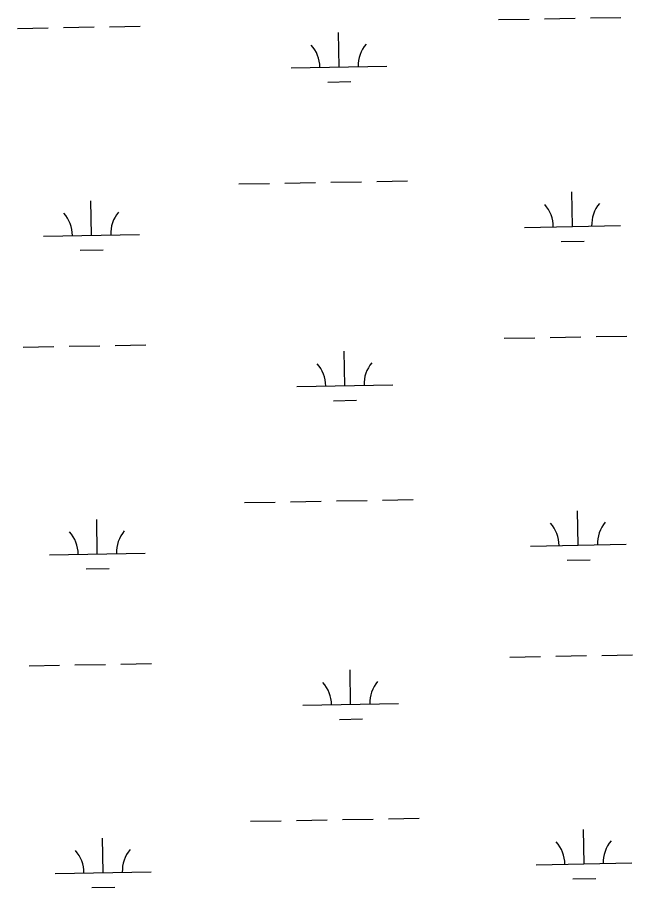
# Model space of a CAD drawing. Extents: x 3925854 to 3964121, y 224593 to 250589.
# Drawn here: x 3939180 to 3939822, y 243185 to 244093 of the extents above; entities that cross this region are included whole.
import ezdxf

# ---------------------------------------------------------------- set-up
doc = ezdxf.new("R2010")
doc.units = 0
doc.layers.add('V-WETL-SWMP', color=7, linetype='Continuous')

msp = doc.modelspace()

# ---------------------------------------------------------------- linework, layer by layer
at = {"layer": 'V-WETL-SWMP'}
for p, q in [((3939682.318, 244091.042), (3939714.312, 244091.624)), ((3939730.31, 244091.915), (3939762.304, 244092.497)), ((3939778.302, 244092.788), (3939810.296, 244093.369)), ((3939180.493, 244081.918), (3939212.487, 244082.499)), ((3939228.485, 244082.79), (3939260.479, 244083.372)), ((3939276.477, 244083.663), (3939308.471, 244084.245)), ((3939516.125, 244041.583), (3939515.471, 244077.577)), ((3939466.134, 244040.674), (3939566.117, 244042.492)), ((3939504.408, 244025.936), (3939528.404, 244026.372)), ((3939411.482, 243919.589), (3939443.477, 243920.171)), ((3939459.474, 243920.462), (3939491.469, 243921.044)), ((3939507.466, 243921.334), (3939539.461, 243921.916)), ((3939555.458, 243922.207), (3939587.453, 243922.789)), ((3939759.663, 243875.17), (3939759.008, 243911.164)), ((3939257.838, 243866.045), (3939257.183, 243902.039)), ((3939709.671, 243874.261), (3939809.655, 243876.079)), ((3939207.846, 243865.136), (3939307.83, 243866.954)), ((3939747.945, 243859.523), (3939771.941, 243859.959)), ((3939246.12, 243850.398), (3939270.116, 243850.835)), ((3939688.366, 243758.422), (3939720.36, 243759.004)), ((3939736.358, 243759.295), (3939768.352, 243759.877)), ((3939784.35, 243760.168), (3939816.344, 243760.749)), ((3939186.541, 243749.298), (3939218.535, 243749.879)), ((3939234.533, 243750.17), (3939266.527, 243750.752)), ((3939282.525, 243751.043), (3939314.519, 243751.625)), ((3939522.173, 243708.963), (3939521.519, 243744.957)), ((3939472.182, 243708.054), (3939572.165, 243709.872)), ((3939510.456, 243693.316), (3939534.452, 243693.752)), ((3939417.53, 243586.969), (3939449.525, 243587.551)), ((3939465.522, 243587.842), (3939497.517, 243588.424)), ((3939513.514, 243588.714), (3939545.509, 243589.296)), ((3939561.506, 243589.587), (3939593.501, 243590.169)), ((3939765.711, 243542.55), (3939765.056, 243578.544)), ((3939263.886, 243533.425), (3939263.231, 243569.419)), ((3939715.719, 243541.641), (3939815.703, 243543.459)), ((3939213.894, 243532.516), (3939313.878, 243534.334)), ((3939753.993, 243526.903), (3939777.99, 243527.339)), ((3939252.168, 243517.778), (3939276.164, 243518.215)), ((3939790.398, 243427.548), (3939822.393, 243428.129)), ((3939288.573, 243418.423), (3939320.567, 243419.005)), ((3939694.414, 243425.802), (3939726.408, 243426.384)), ((3939742.406, 243426.675), (3939774.4, 243427.257)), ((3939192.589, 243416.678), (3939224.583, 243417.259)), ((3939240.581, 243417.55), (3939272.575, 243418.132)), ((3939528.221, 243376.343), (3939527.567, 243412.337)), ((3939478.23, 243375.434), (3939578.213, 243377.252)), ((3939516.504, 243360.696), (3939540.5, 243361.132)), ((3939471.57, 243255.222), (3939503.565, 243255.804)), ((3939519.562, 243256.094), (3939551.557, 243256.676)), ((3939567.554, 243256.967), (3939599.549, 243257.549)), ((3939423.578, 243254.349), (3939455.573, 243254.931)), ((3939771.759, 243209.93), (3939771.105, 243245.924)), ((3939269.934, 243200.805), (3939269.28, 243236.799)), ((3939721.767, 243209.021), (3939821.751, 243210.839)), ((3939219.942, 243199.896), (3939319.926, 243201.714)), ((3939760.042, 243194.283), (3939784.038, 243194.719)), ((3939258.217, 243185.158), (3939282.213, 243185.595))]:
    msp.add_line(p, q, dxfattribs=at)
for centre, start, end in [((3939460.883, 244041.053), 0.269879, 41.813537), ((3939571.35, 244043.062), 140.269876, 181.813534), ((3939704.42, 243874.64), 0.269879, 41.813537), ((3939814.888, 243876.649), 140.269876, 181.813534), ((3939202.595, 243865.515), 0.269879, 41.813537), ((3939313.063, 243867.524), 140.269876, 181.813534), ((3939466.931, 243708.433), 0.269879, 41.813537), ((3939577.399, 243710.442), 140.269876, 181.813534), ((3939710.469, 243542.02), 0.269879, 41.813537), ((3939820.936, 243544.029), 140.269876, 181.813534), ((3939208.643, 243532.895), 0.269879, 41.813537), ((3939319.111, 243534.904), 140.269876, 181.813534), ((3939472.979, 243375.813), 0.269879, 41.813537), ((3939583.447, 243377.822), 140.269876, 181.813534), ((3939716.517, 243209.4), 0.269879, 41.813537), ((3939826.984, 243211.409), 140.269876, 181.813534), ((3939214.692, 243200.275), 0.269879, 41.813537), ((3939325.159, 243202.284), 140.269876, 181.813534)]:
    msp.add_arc(centre, 35.246, start, end, dxfattribs=at)

doc.saveas('drawing.dxf')
